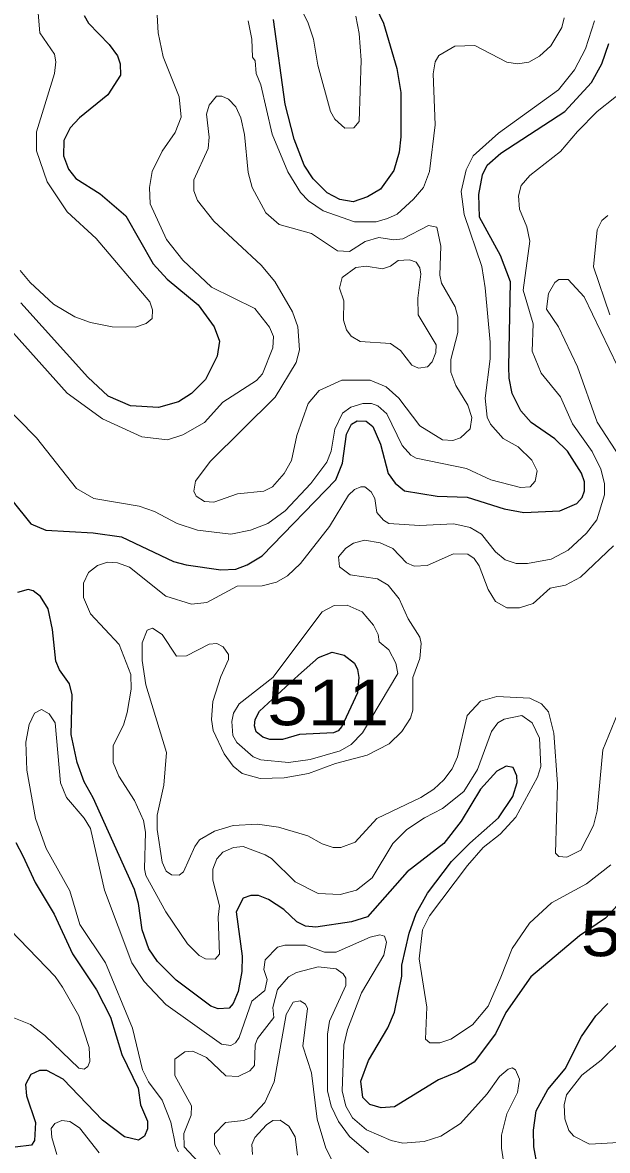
# Model space of a CAD drawing. Extents: x 577 to 602.9, y 7483.8 to 7511.6.
# Drawn here: x 598.571 to 599.599, y 7486.922 to 7488.906 of the extents above; entities that cross this region are included whole.
import ezdxf
from ezdxf.enums import TextEntityAlignment as Align

# ---------------------------------------------------------------- set-up
doc = ezdxf.new("R2010")
doc.units = 0
doc.header["$LTSCALE"] = 0.032
doc.layers.add('1', color=7, linetype='Continuous', lineweight=25)
doc.layers.add('2', color=7, linetype='Continuous', lineweight=13)
doc.layers.add('61', color=7, linetype='Continuous')

msp = doc.modelspace()

# ---------------------------------------------------------------- linework, layer by layer
at = {"layer": '1'}
for points in [[(599.1857, 7488.946), (599.2048, 7488.9047), (599.2286, 7488.8252), (599.2358, 7488.783), (599.2358, 7488.7051), (599.2326, 7488.6781), (599.223, 7488.6455), (599.2, 7488.6129), (599.1769, 7488.5993), (599.1515, 7488.5906), (599.1284, 7488.5946), (599.1061, 7488.6065), (599.0815, 7488.6311), (599.0656, 7488.655), (599.0481, 7488.7011), (599.0322, 7488.7623), (599.0115, 7488.911)], [(598.6791, 7488.9182), (598.6863, 7488.9047), (598.7229, 7488.8673), (598.7372, 7488.8474), (598.742, 7488.8331), (598.7428, 7488.8132), (598.7205, 7488.779)], [(599.4256, 7488.3007), (599.4282, 7488.4498), (599.4107, 7488.496), (599.3741, 7488.5636), (599.3725, 7488.6033), (599.3789, 7488.6383), (599.3876, 7488.655), (599.4115, 7488.6765), (599.5236, 7488.7496), (599.5705, 7488.8005), (599.5888, 7488.8331), (599.6015, 7488.8689)], [(598.7205, 7488.779), (598.6704, 7488.7385), (598.6545, 7488.721), (598.6434, 7488.6987), (598.6426, 7488.6717), (598.6513, 7488.6478), (598.664, 7488.6319), (598.707, 7488.6049), (598.7523, 7488.5659), (598.8, 7488.4816), (598.8247, 7488.4546), (598.8795, 7488.4093), (598.9074, 7488.3711), (598.9169, 7488.3457), (598.9129, 7488.3194), (598.8922, 7488.2781), (598.8676, 7488.2534), (598.8445, 7488.2391), (598.8095, 7488.2288), (598.7602, 7488.232), (598.7213, 7488.2487), (598.6855, 7488.2821), (598.5678, 7488.4133)], [(598.5201, 7488.1047), (598.5853, 7488.0244), (598.6115, 7488.0133), (598.695, 7488.0085), (598.7443, 7488.0014), (598.8358, 7487.9584), (598.8581, 7487.9521), (598.9193, 7487.9433), (598.9455, 7487.9449), (598.9654, 7487.9521), (598.9916, 7487.968), (599.1213, 7488.1016), (599.1332, 7488.131), (599.1403, 7488.1819), (599.1491, 7488.1994), (599.1586, 7488.2057), (599.1745, 7488.2049), (599.1865, 7488.1954), (599.2, 7488.1644), (599.2135, 7488.1127), (599.2254, 7488.096), (599.2421, 7488.0825), (599.2994, 7488.0729), (599.3519, 7488.0713), (599.4171, 7488.0507), (599.452, 7488.0443), (599.5149, 7488.0475), (599.5451, 7488.0602), (599.5546, 7488.0705), (599.5586, 7488.0825), (599.5586, 7488.0984), (599.553, 7488.1135), (599.5284, 7488.1524), (599.5061, 7488.1739), (599.4648, 7488.2025), (599.4465, 7488.2232), (599.4314, 7488.2534), (599.4258, 7488.2805), (599.4256, 7488.3007)], [(598.6354, 7487.7676), (598.629, 7487.7827), (598.6235, 7487.8384), (598.6155, 7487.8749), (598.602, 7487.8964), (598.5893, 7487.9067), (598.5805, 7487.9091), (598.5615, 7487.9036)], [(599.6524, 7487.3923), (599.5952, 7487.331), (599.5499, 7487.3), (599.464, 7487.2277), (599.4202, 7487.1648), (599.402, 7487.1275), (599.3646, 7487.0774), (599.336, 7487.0607), (599.3018, 7487.0464), (599.2246, 7486.9994), (599.2008, 7486.9971), (599.1809, 7487.0034), (599.169, 7487.0153), (599.165, 7487.044), (599.1785, 7487.0805), (599.2127, 7487.1378), (599.2246, 7487.1656), (599.2374, 7487.2292), (599.2374, 7487.2483), (599.2501, 7487.3048), (599.2628, 7487.339), (599.2827, 7487.3748), (599.3248, 7487.4304), (599.3566, 7487.463), (599.4075, 7487.5076), (599.4322, 7487.5449), (599.4401, 7487.5696), (599.4393, 7487.5815), (599.433, 7487.5958), (599.421, 7487.5982), (599.4043, 7487.5895), (599.3757, 7487.5577), (599.3415, 7487.5012), (599.3113, 7487.4622), (599.2469, 7487.4121), (599.1769, 7487.3334), (599.1491, 7487.3247), (599.0863, 7487.3151), (599.068, 7487.3167), (599.0529, 7487.3247), (599.0298, 7487.3461), (599.0028, 7487.3636), (598.9853, 7487.3708), (598.9718, 7487.3708), (598.9582, 7487.366), (598.9463, 7487.3422), (598.9567, 7487.2642), (598.9559, 7487.2372), (598.9495, 7487.2022), (598.9408, 7487.1807), (598.9336, 7487.1728), (598.9145, 7487.1712), (598.9018, 7487.176), (598.8406, 7487.2221), (598.808, 7487.2547), (598.7928, 7487.277), (598.7809, 7487.3104), (598.7746, 7487.3565), (598.7674, 7487.3811), (598.695, 7487.5425), (598.6791, 7487.5704), (598.6664, 7487.6046), (598.6561, 7487.6539), (598.6577, 7487.7238), (598.6529, 7487.7429), (598.6354, 7487.7676)], [(598.559, 7487.464), (598.571, 7487.4408), (598.5925, 7487.3938), (598.6259, 7487.3382), (598.6585, 7487.2682), (598.7006, 7487.2046), (598.7253, 7487.1569), (598.7451, 7487.0909), (598.7738, 7487.032), (598.7777, 7487.0026), (598.7905, 7486.974), (598.7905, 7486.9605), (598.7849, 7486.9478), (598.7746, 7486.9406), (598.7499, 7486.9462), (598.7109, 7486.9756), (598.6418, 7487.0479), (598.6131, 7487.0631), (598.6004, 7487.0631), (598.5853, 7487.0559), (598.5758, 7487.0384), (598.5774, 7487.0185), (598.5933, 7486.9716), (598.5917, 7486.9398), (598.5861, 7486.9319), (598.5575, 7486.9279)], [(599.5786, 7487.1589), (599.5992, 7487.1808)], [(599.4759, 7486.8937), (599.4695, 7486.9287), (599.4687, 7486.9581), (599.4735, 7486.9923), (599.4942, 7487.0297), (599.5244, 7487.0662), (599.553, 7487.1227), (599.5786, 7487.1589)]]:
    msp.add_lwpolyline(points, dxfattribs=at)
msp.add_lwpolyline([(599.0555, 7487.758), (599.0906, 7487.7894), (599.115, 7487.7984), (599.1361, 7487.7932), (599.1539, 7487.7791), (599.1595, 7487.7684), (599.1618, 7487.7541), (599.1594, 7487.727), (599.1316, 7487.6682), (599.1252, 7487.6602), (599.1173, 7487.6571), (599.0576, 7487.6539), (599.0274, 7487.6451), (599.0052, 7487.6451), (598.9932, 7487.6491), (598.9813, 7487.6586), (598.9781, 7487.669), (598.9797, 7487.6801), (598.9869, 7487.6952)], close=True, dxfattribs=at)
at = {"layer": '2'}
for points in [[(599.0441, 7488.9643), (599.0728, 7488.9047), (599.0823, 7488.8769), (599.0894, 7488.8307), (599.1117, 7488.7496), (599.1197, 7488.7361), (599.1372, 7488.7202), (599.1531, 7488.721), (599.1626, 7488.7321), (599.1658, 7488.8395), (599.1626, 7488.8864), (599.1562, 7488.9174)], [(598.769, 7488.3703), (598.7881, 7488.3767), (598.7984, 7488.3854), (598.7992, 7488.4005), (598.7944, 7488.4149), (598.6998, 7488.5262), (598.6489, 7488.5731), (598.6139, 7488.6256), (598.5949, 7488.6804), (598.5949, 7488.7138), (598.6267, 7488.8164), (598.629, 7488.8371), (598.6267, 7488.8506), (598.6012, 7488.888), (598.5964, 7488.9436)], [(598.4652, 7488.3075), (598.5949, 7488.1755), (598.6656, 7488.0864), (598.6958, 7488.069), (598.7754, 7488.0554), (598.8024, 7488.0459), (598.8421, 7488.0252), (598.8779, 7488.0133), (598.9368, 7488.0061), (598.971, 7488.0133), (599.002, 7488.0252), (599.0322, 7488.0475), (599.0775, 7488.0952), (599.1054, 7488.1326), (599.1133, 7488.1524), (599.1197, 7488.1906), (599.1332, 7488.2192), (599.1475, 7488.2296), (599.169, 7488.2359), (599.1841, 7488.2359), (599.1952, 7488.232), (599.2111, 7488.2177), (599.2381, 7488.162), (599.2533, 7488.1453), (599.2628, 7488.1397), (599.3511, 7488.1214), (599.394, 7488.1016), (599.4457, 7488.088), (599.4632, 7488.0896), (599.4719, 7488.0992), (599.4751, 7488.1175), (599.4656, 7488.1365), (599.4417, 7488.1596), (599.4155, 7488.1747), (599.3932, 7488.1994), (599.3876, 7488.2121), (599.3837, 7488.2455), (599.3924, 7488.3147), (599.3924, 7488.3441), (599.3837, 7488.4395), (599.3781, 7488.4769), (599.3471, 7488.5683), (599.3415, 7488.6089), (599.3503, 7488.647), (599.363, 7488.6717), (599.4075, 7488.7115), (599.5125, 7488.7878), (599.5411, 7488.8228), (599.5602, 7488.8594), (599.5761, 7488.9087)], [(598.8072, 7488.919), (598.8088, 7488.888)], [(599.5228, 7488.9142), (599.5188, 7488.8975), (599.499, 7488.8649), (599.4791, 7488.8466), (599.4608, 7488.8363), (599.4409, 7488.8331), (599.4218, 7488.8363), (599.3654, 7488.8657), (599.3304, 7488.8641), (599.3026, 7488.8482), (599.2962, 7488.8371), (599.2922, 7488.8156), (599.2962, 7488.7258), (599.2859, 7488.6439), (599.2755, 7488.616), (599.258, 7488.5954), (599.2294, 7488.5691), (599.2119, 7488.5612), (599.192, 7488.5556), (599.1539, 7488.5556), (599.099, 7488.5747), (599.0735, 7488.5922), (599.0592, 7488.6073), (599.037, 7488.6431), (599.0091, 7488.7099), (598.9893, 7488.7965), (598.9813, 7488.8164), (598.9797, 7488.8387), (598.9749, 7488.845), (598.9734, 7488.8769), (598.967, 7488.9087)], [(598.8088, 7488.888), (598.8175, 7488.8458), (598.8461, 7488.7751), (598.8493, 7488.7393), (598.839, 7488.7123), (598.8159, 7488.6796), (598.7984, 7488.6439), (598.7936, 7488.616), (598.7952, 7488.5874), (598.8239, 7488.5246), (598.8525, 7488.488), (598.9026, 7488.4403), (598.9789, 7488.4029), (599.0044, 7488.3703), (599.0115, 7488.3536), (599.0107, 7488.3337), (598.9924, 7488.2884), (598.9821, 7488.2765), (598.9225, 7488.2383), (598.8907, 7488.2025), (598.8525, 7488.1811), (598.8255, 7488.1723), (598.7801, 7488.1771), (598.7109, 7488.2089), (598.6489, 7488.2542), (598.4652, 7488.4594)], [(599.6429, 7488.7989), (599.5809, 7488.7496), (599.5459, 7488.7146), (599.5165, 7488.6789), (599.4624, 7488.6367), (599.4473, 7488.6192), (599.4425, 7488.6009), (599.4441, 7488.5779), (599.4568, 7488.5469), (599.4624, 7488.5214), (599.4505, 7488.4355), (599.468, 7488.3759), (599.4664, 7488.3282), (599.4823, 7488.2892), (599.5165, 7488.2479), (599.5371, 7488.2002), (599.5721, 7488.1517), (599.5872, 7488.1206), (599.5936, 7488.0952), (599.5936, 7488.0753), (599.5801, 7488.0316), (599.5618, 7488.0077), (599.53, 7487.9783), (599.4998, 7487.9624), (599.4584, 7487.9544), (599.4385, 7487.9544), (599.4187, 7487.9608), (599.402, 7487.9751), (599.3773, 7488.0061), (599.3574, 7488.0181), (599.3288, 7488.0244), (599.2684, 7488.0212), (599.2143, 7488.0252), (599.2048, 7488.0308), (599.1936, 7488.0443), (599.1896, 7488.069), (599.1833, 7488.0809), (599.1721, 7488.0896), (599.165, 7488.0896), (599.1539, 7488.0849), (599.1435, 7488.0745), (599.1101, 7488.0197), (599.0592, 7487.9544), (599.0362, 7487.933), (599.0171, 7487.9218), (598.9916, 7487.9155), (598.9479, 7487.9147), (598.8946, 7487.8861), (598.8676, 7487.8829)], [(599.6031, 7488.3918), (599.5745, 7488.4761), (599.5809, 7488.5413), (599.5888, 7488.558), (599.5992, 7488.5667)], [(598.5662, 7488.4697), (598.5837, 7488.449), (598.6251, 7488.4109), (598.6624, 7488.3886), (598.6903, 7488.3783), (598.7284, 7488.3711), (598.769, 7488.3703)], [(599.6214, 7488.1413), (599.5809, 7488.2033), (599.5459, 7488.3003), (599.5125, 7488.3711), (599.4918, 7488.4021), (599.495, 7488.4292), (599.5061, 7488.449), (599.5133, 7488.4538), (599.53, 7488.4538), (599.5578, 7488.4236), (599.6167, 7488.3019)], [(599.1467, 7487.9346), (599.1276, 7487.9489), (599.126, 7487.9664), (599.1388, 7487.9815), (599.1523, 7487.9902), (599.1714, 7487.9958), (599.1992, 7487.991), (599.2214, 7487.9807), (599.2453, 7487.956), (599.2588, 7487.9497), (599.2819, 7487.9513), (599.328, 7487.9719), (599.3534, 7487.9711), (599.3646, 7487.9632), (599.3733, 7487.9505), (599.3892, 7487.9091), (599.402, 7487.8877), (599.4218, 7487.8765), (599.4441, 7487.8765), (599.468, 7487.8845), (599.4982, 7487.9115), (599.5252, 7487.9163), (599.5514, 7487.9306), (599.6095, 7487.9855)], [(598.8676, 7487.8829), (598.8223, 7487.8972), (598.7587, 7487.9481), (598.7372, 7487.956), (598.7197, 7487.9568), (598.7022, 7487.9513), (598.6863, 7487.9385), (598.6775, 7487.9203), (598.6775, 7487.8948), (598.6903, 7487.8662), (598.7404, 7487.8121), (598.761, 7487.7596), (598.7618, 7487.7334), (598.7547, 7487.6928), (598.7483, 7487.6706), (598.73, 7487.6348), (598.73, 7487.6046), (598.7396, 7487.5807), (598.7674, 7487.5378), (598.7833, 7487.5028), (598.7865, 7487.4821), (598.7849, 7487.4177), (598.7873, 7487.4058), (598.8223, 7487.3422), (598.8604, 7487.2857), (598.8811, 7487.265), (598.8922, 7487.2595), (598.9089, 7487.2587), (598.9169, 7487.2674), (598.9145, 7487.3326), (598.9169, 7487.3525), (598.905, 7487.3978), (598.905, 7487.4169), (598.9121, 7487.4352), (598.9225, 7487.4471), (598.9415, 7487.4551), (598.9582, 7487.4567), (598.9972, 7487.4424), (599.0083, 7487.436), (599.0497, 7487.3946), (599.0902, 7487.374), (599.1292, 7487.3724), (599.1578, 7487.3803), (599.1849, 7487.4018), (599.2214, 7487.4622), (599.2461, 7487.4869), (599.2771, 7487.5076), (599.3089, 7487.5235), (599.3463, 7487.5537), (599.3701, 7487.5926), (599.3948, 7487.6594), (599.4059, 7487.6745), (599.4171, 7487.6809), (599.4481, 7487.6873), (599.4664, 7487.6745), (599.4791, 7487.6475), (599.4815, 7487.5974), (599.4759, 7487.5791), (599.4377, 7487.5084), (599.4099, 7487.4789), (599.3805, 7487.4551), (599.3527, 7487.4233), (599.2859, 7487.335), (599.2739, 7487.3104), (599.2676, 7487.2595), (599.2811, 7487.1744), (599.2787, 7487.1179), (599.2867, 7487.1116), (599.3041, 7487.1116), (599.3232, 7487.1179), (599.3614, 7487.1434), (599.3892, 7487.176), (599.4115, 7487.2269)], [(599.6381, 7487.7429), (599.5904, 7487.6268), (599.5809, 7487.5195), (599.5745, 7487.494), (599.5522, 7487.4503), (599.5276, 7487.4384), (599.5133, 7487.4392), (599.5077, 7487.4455), (599.5109, 7487.5672), (599.5045, 7487.6563), (599.495, 7487.6936), (599.4831, 7487.7079), (599.4624, 7487.7175), (599.4043, 7487.7207), (599.3757, 7487.7127), (599.3519, 7487.6873), (599.3352, 7487.6149), (599.3256, 7487.5934), (599.3113, 7487.5744), (599.2938, 7487.5577), (599.2707, 7487.5433), (599.1936, 7487.506), (599.1554, 7487.4646), (599.13, 7487.4551), (599.1165, 7487.4551), (599.0974, 7487.4614), (599.072, 7487.4758), (599.0203, 7487.4909), (598.9837, 7487.4964), (598.9408, 7487.494), (598.9081, 7487.4837), (598.8819, 7487.4686), (598.8732, 7487.4567), (598.8533, 7487.4121), (598.8461, 7487.4066), (598.8326, 7487.4074), (598.8231, 7487.4137), (598.8159, 7487.4296), (598.8072, 7487.4869), (598.8072, 7487.5123), (598.8191, 7487.5648), (598.8239, 7487.6221), (598.7873, 7487.7413), (598.7809, 7487.7843), (598.7809, 7487.8153), (598.7897, 7487.8376), (598.7992, 7487.8407), (598.8159, 7487.8296), (598.8414, 7487.7914), (598.8588, 7487.7922), (598.8986, 7487.8129), (598.9121, 7487.8137), (598.9233, 7487.8081), (598.9328, 7487.7946), (598.9328, 7487.7859), (598.9193, 7487.7557), (598.905, 7487.7119), (598.9026, 7487.6801), (598.9058, 7487.661), (598.9248, 7487.6197), (598.9408, 7487.5982), (598.9567, 7487.5855), (598.9885, 7487.5767), (599.0306, 7487.5775), (599.0735, 7487.5855), (599.1205, 7487.603), (599.1761, 7487.6173), (599.2151, 7487.6372), (599.2374, 7487.6594), (599.2525, 7487.6825), (599.2564, 7487.6968), (599.2564, 7487.7541), (599.2692, 7487.7875), (599.2715, 7487.8137), (599.2692, 7487.8248), (599.2485, 7487.8574), (599.2326, 7487.8924), (599.2135, 7487.9163), (599.1944, 7487.9274), (599.1467, 7487.9346)], [(599.4187, 7486.8849), (599.4123, 7486.9263), (599.4123, 7486.9493), (599.4218, 7486.9867), (599.4409, 7487.0241), (599.4441, 7487.0479), (599.4369, 7487.0639), (599.4314, 7487.0678), (599.4242, 7487.0654), (599.4091, 7487.0527), (599.3876, 7487.0217), (599.3407, 7486.97), (599.3057, 7486.9478), (599.2763, 7486.9382), (599.2389, 7486.935), (599.2183, 7486.9398), (599.1753, 7486.9589), (599.1507, 7486.9796), (599.1388, 7487.0002), (599.1324, 7487.0273), (599.1356, 7487.1076), (599.1419, 7487.1354), (599.1666, 7487.1998), (599.2055, 7487.2658), (599.2103, 7487.2889), (599.2071, 7487.2992), (599.1984, 7487.3016), (599.1817, 7487.2976), (599.1221, 7487.2714), (599.1014, 7487.2714), (599.068, 7487.2833), (599.0314, 7487.2833), (599.0187, 7487.2801), (598.9972, 7487.2579), (598.9948, 7487.2404), (599.0004, 7487.2229), (598.9964, 7487.2038), (598.9734, 7487.1847), (598.9511, 7487.1211), (598.9447, 7487.1116), (598.9368, 7487.1068), (598.9201, 7487.1092), (598.8223, 7487.1792), (598.7841, 7487.2197), (598.7626, 7487.2523), (598.7149, 7487.3803), (598.6903, 7487.4885), (598.6791, 7487.5068), (598.6481, 7487.5433), (598.637, 7487.5688), (598.6282, 7487.6745), (598.6171, 7487.6904), (598.6036, 7487.6976), (598.5917, 7487.6912), (598.5821, 7487.6714), (598.5766, 7487.6404), (598.5782, 7487.5911), (598.5933, 7487.506), (598.6123, 7487.4535), (598.6537, 7487.3787), (598.6712, 7487.3199), (598.7165, 7487.2523), (598.7641, 7487.1377), (598.7817, 7487.0639), (598.7921, 7487.0432), (598.8159, 7487.0106), (598.831, 7486.9724), (598.8398, 7486.9287), (598.8445, 7486.9199)], [(599.4115, 7487.2269), (599.4314, 7487.2778), (599.4616, 7487.3223), (599.5006, 7487.3581), (599.5618, 7487.3915), (599.6047, 7487.4249)], [(598.5463, 7487.1593), (598.5845, 7487.1442), (598.61, 7487.1243), (598.6696, 7487.067), (598.6791, 7487.0654), (598.6855, 7487.0702), (598.6887, 7487.079), (598.6879, 7487.1036), (598.6696, 7487.1593), (598.641, 7487.2094), (598.6282, 7487.2285), (598.5495, 7487.3096)], [(598.8795, 7486.9024), (598.8549, 7486.9287), (598.8541, 7486.9525), (598.8668, 7486.9843), (598.8676, 7487.001), (598.8382, 7487.0543), (598.8382, 7487.0829), (598.8557, 7487.0957), (598.87, 7487.0972), (598.8938, 7487.0861), (598.928, 7487.0535), (598.9495, 7487.0527), (598.9702, 7487.0623), (598.9781, 7487.0718), (598.9797, 7487.1084), (598.9837, 7487.1195), (599.0123, 7487.1561), (599.0107, 7487.1736), (599.0187, 7487.2054), (599.0378, 7487.2277), (599.0521, 7487.2356), (599.0902, 7487.2452), (599.1221, 7487.242), (599.134, 7487.2332), (599.1388, 7487.2253), (599.1388, 7487.2125), (599.1101, 7487.1497), (599.1069, 7487.1267), (599.1069, 7487.0273), (599.1133, 7487.0002), (599.126, 7486.9732), (599.1451, 7486.947), (599.1785, 7486.9183)], [(599.1205, 7486.8929), (599.1038, 7486.9263), (599.0887, 7486.9772), (599.0783, 7487.0591), (599.0632, 7487.106), (599.0712, 7487.172), (599.068, 7487.1799), (599.0584, 7487.1855), (599.0465, 7487.1831), (599.0338, 7487.1617), (599.0131, 7487.0432), (598.9964, 7487.0066), (598.971, 7486.9796), (598.959, 7486.9748), (598.9272, 7486.9716), (598.9081, 7486.9517), (598.9081, 7486.9326), (598.9177, 7486.9152)], [(599.6572, 7487.1497), (599.588, 7487.0813), (599.5538, 7487.0551), (599.5268, 7487.0201), (599.5228, 7487.0026), (599.5236, 7486.978), (599.5308, 7486.9573), (599.5395, 7486.9478), (599.5674, 7486.9334), (599.619, 7486.9366)], [(598.7054, 7486.9183), (598.6704, 7486.9621), (598.6537, 7486.9732), (598.6394, 7486.9748), (598.6275, 7486.97), (598.6211, 7486.9613), (598.6219, 7486.9454), (598.6306, 7486.9152)], [(599.0537, 7486.9144), (599.0497, 7486.9462), (599.0386, 7486.9652), (599.0234, 7486.9756), (599.0107, 7486.9748), (598.9996, 7486.9676), (598.9788, 7486.9451), (598.9734, 7486.9326), (598.9747, 7486.9155)]]:
    msp.add_lwpolyline(points, dxfattribs=at)
for points in [[(598.897, 7488.6844), (598.8716, 7488.6296), (598.8716, 7488.6097), (598.8779, 7488.593), (598.9066, 7488.5564), (598.9901, 7488.4793), (599.0139, 7488.4506), (599.0449, 7488.3974), (599.0545, 7488.3711), (599.0576, 7488.3306), (599.0513, 7488.3083), (599.0147, 7488.2471), (598.9002, 7488.1342), (598.8748, 7488.0992), (598.8716, 7488.0817), (598.8755, 7488.0729), (598.8907, 7488.0634), (598.9066, 7488.0626), (598.9487, 7488.0769), (598.9948, 7488.0817), (599.0099, 7488.0896), (599.0306, 7488.1127), (599.0433, 7488.1357), (599.0529, 7488.1795), (599.0728, 7488.2359), (599.0918, 7488.259), (599.1316, 7488.2773), (599.1817, 7488.2773), (599.2095, 7488.2654), (599.2318, 7488.2455), (599.2692, 7488.197), (599.3089, 7488.1723), (599.3272, 7488.1707), (599.3407, 7488.1755), (599.3574, 7488.1914), (599.3606, 7488.2113), (599.3534, 7488.2328), (599.332, 7488.2677), (599.3232, 7488.2908), (599.3232, 7488.3131), (599.336, 7488.3608), (599.336, 7488.3886), (599.3312, 7488.4061), (599.3073, 7488.4475), (599.3041, 7488.4618), (599.3057, 7488.5127), (599.2986, 7488.5461), (599.2843, 7488.5492), (599.2389, 7488.5254), (599.223, 7488.5238), (599.1968, 7488.5278), (599.1729, 7488.5206), (599.1451, 7488.5031), (599.1244, 7488.5047), (599.0783, 7488.5349), (599.0219, 7488.5508), (598.998, 7488.5715), (598.9741, 7488.616), (598.967, 7488.6423), (598.9606, 7488.7091), (598.9543, 7488.7385), (598.9455, 7488.7576), (598.9328, 7488.7711), (598.9209, 7488.7767), (598.9113, 7488.7767), (598.8986, 7488.7608), (598.8938, 7488.7449), (598.8986, 7488.7043)], [(599.1276, 7488.4387), (599.1356, 7488.4164), (599.1348, 7488.3823), (599.1403, 7488.3656), (599.1483, 7488.3544), (599.1642, 7488.3449), (599.2175, 7488.3417), (599.235, 7488.329), (599.2548, 7488.3035), (599.2668, 7488.298), (599.2827, 7488.3003), (599.2906, 7488.3091), (599.297, 7488.3258), (599.2978, 7488.3393), (599.266, 7488.3918), (599.2652, 7488.4212), (599.2707, 7488.4634), (599.2692, 7488.4745), (599.2628, 7488.4848), (599.2509, 7488.4888), (599.231, 7488.4872), (599.2175, 7488.4777), (599.2032, 7488.4729), (599.1745, 7488.4777), (599.1562, 7488.4753), (599.1324, 7488.4578)], [(599.1976, 7487.8169), (599.2143, 7487.8026), (599.227, 7487.7795), (599.2302, 7487.7612), (599.1682, 7487.6571), (599.1483, 7487.6364), (599.1292, 7487.6252), (599.0759, 7487.6101), (599.0378, 7487.6046), (598.9893, 7487.6093), (598.9757, 7487.6149), (598.9471, 7487.6396), (598.94, 7487.6523), (598.9384, 7487.6769), (598.9415, 7487.6912), (598.9511, 7487.7079), (599.0107, 7487.7541), (599.0974, 7487.8694), (599.1181, 7487.8805), (599.1411, 7487.8813), (599.1674, 7487.8694), (599.1873, 7487.8463), (599.196, 7487.8296)]]:
    msp.add_lwpolyline(points, close=True, dxfattribs=at)

# ---------------------------------------------------------------- texts
at = {"layer": '61', "width": 1.2}
for s, p in [('511', (599.1078, 7487.6701)), ('510', (599.6588, 7487.264))]:
    msp.add_text(s, height=0.08, dxfattribs=at).set_placement(p, align=Align.CENTER)

doc.saveas('drawing.dxf')
